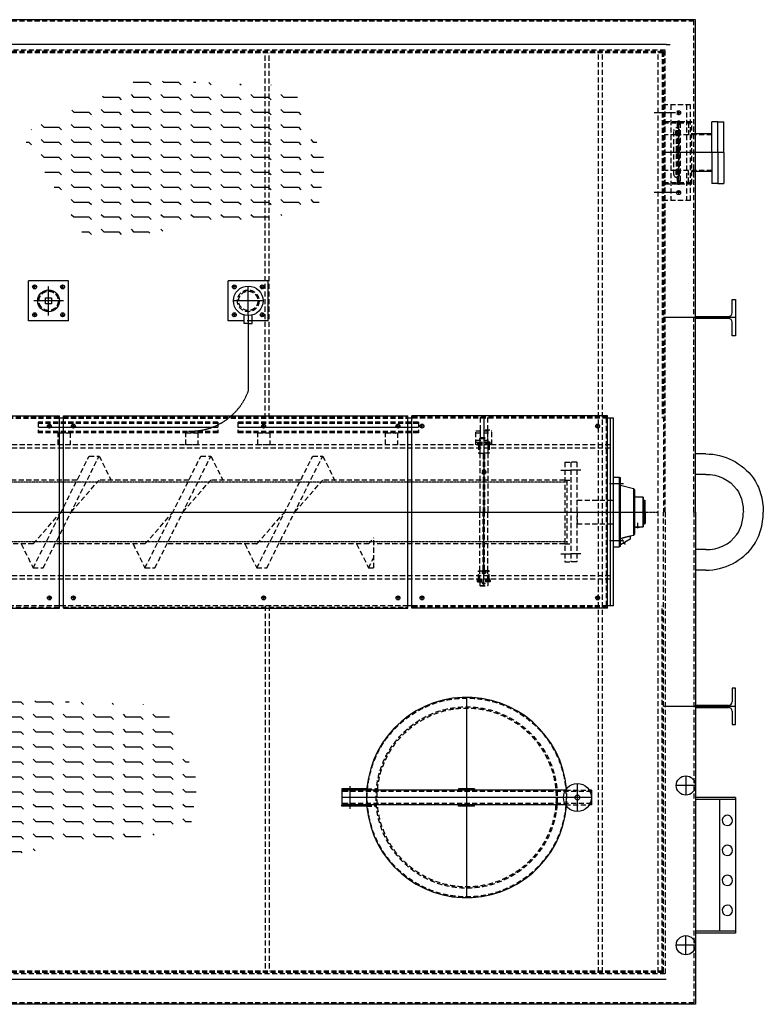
# Model space of a CAD drawing. Header units: metres. Extents: x -270273 to 328371, y -146885 to 591473.
# Tile 435 of 473: x 36848 to 38710, y 542448 to 544914. Entities that reach past the tile are written whole.
import ezdxf

# ---------------------------------------------------------------- set-up
doc = ezdxf.new("R2010")
doc.units = ezdxf.units.M
for name, pattern in [('CENTER', [2, 1.25, -0.25, 0.25, -0.25]), ('DASHED', [19.05, 12.7, -6.35]), ('DASHED2', [9.525, 6.35, -3.175]), ('GESTRICHELT', [2, 1, -1]), ('HIDDEN', [0.375, 0.25, -0.125])]:
    doc.linetypes.add(name, pattern=pattern)
doc.layers.get('0').update_dxf_attribs({"color": 151})
for name, color, linetype in [('A_centerlijn_0.25mm', 1, 'CENTER'), ('A_hoofdlijn_0.35mm', 2, 'Continuous'), ('A_stippellijn_0.25mm', 3, 'DASHED'), ('DS-spoelgoten-50', 2, 'Continuous'), ('hoofdlijn_0.18mm', 41, 'Continuous'), ('HSB CENTER 1', 1, 'CENTER'), ('Iv-status-nieuw', 170, 'Continuous'), ('stippellijn 0.18', 41, 'DASHED2'), ('w-018', 1, 'Continuous'), ('X_centerlijn_0.25mm', 1, 'CENTER'), ('X_hoofdlijn_0.35mm', 2, 'Continuous'), ('X_stippellijn_0.25mm', 3, 'DASHED')]:
    doc.layers.add(name, color=color, linetype=linetype)

# ---------------------------------------------------------------- blocks, each defined once
blk = doc.blocks.new('A$C5B1167A2')
at = {"layer": 'A_centerlijn_0.25mm'}
for p, q in [((312.5, 502), (312.5, 0)), ((20, 279.7), (20, 222.3)), ((590, 216), (590, 286)), ((625, 251), (0, 251))]:
    blk.add_line(p, q, dxfattribs=at)
at = {"layer": 'A_hoofdlijn_0.35mm'}
for p, q in [((62.5, 273), (0, 273)), ((0, 273), (0, 270)), ((40, 273), (40, 270)), ((332.5, 273), (292.5, 273)), ((292.5, 273), (292.5, 270)), ((332.5, 273), (332.5, 270)), ((62.2, 270), (0, 270)), ((560, 269), (0, 269)), ((0, 269), (0, 233)), ((332.5, 270), (292.5, 270)), ((625, 269), (620, 269)), ((625, 269), (625, 233)), ((560, 233), (0, 233)), ((62.2, 232), (0, 232)), ((0, 229), (0, 232)), ((62.5, 229), (0, 229)), ((40, 229), (40, 232)), ((292.5, 229), (292.5, 232)), ((332.5, 232), (292.5, 232)), ((332.5, 229), (292.5, 229)), ((332.5, 229), (332.5, 232)), ((625, 233), (620, 233))]:
    blk.add_line(p, q, dxfattribs=at)
for radius in [35, 6]:
    blk.add_circle((590, 251), radius, dxfattribs=at)
blk.add_arc((312.5, 251), 251, 4.9652, 355.0348, dxfattribs=at)
at = {"layer": 'A_stippellijn_0.25mm'}
for p, q in [((62.5, 273), (86.6, 273)), ((625, 266), (0, 266)), ((62.2, 270), (86.3, 270)), ((560, 269), (620, 269)), ((625, 236), (0, 236)), ((62.2, 232), (86.3, 232)), ((62.5, 229), (86.6, 229)), ((560, 233), (620, 233))]:
    blk.add_line(p, q, dxfattribs=at)
for radius in [249, 227, 224]:
    blk.add_circle((312.5, 251), radius, dxfattribs=at)
blk.add_arc((312.5, 251), 251, 355.0348, 4.9652, dxfattribs=at)
blk = doc.blocks.new('A$C764A5E47')
at = {"layer": 'A_hoofdlijn_0.35mm'}
blk.add_blockref('A$C5B1167A2', (0, 0), dxfattribs=at)
blk = doc.blocks.new('A$C77A744AF')
at = {"color": 2, "linetype": 'GESTRICHELT'}
blk.add_line((122.4, 57), (122.4, 57), dxfattribs=at)
at = {"layer": 'A_centerlijn_0.25mm'}
for p, q in [((128.7, 193.7), (135.8, 206)), ((97.4, 196.5), (132.4, 196.5)), ((167.7, 152.4), (167.7, 166.2)), ((107.4, 125), (181.1, 125)), ((97.4, 53.5), (132.4, 53.5))]:
    blk.add_line(p, q, dxfattribs=at)
at = {"layer": 'A_hoofdlijn_0.35mm'}
for p, q in [((107.4, 212.5), (107.4, 37.5)), ((107.4, 212.5), (122.4, 212.5)), ((122.4, 37.5), (122.4, 212.5)), ((122.4, 211.5), (122.4, 38.5)), ((124.4, 211.5), (122.4, 211.5)), ((124.4, 211.5), (124.4, 38.5)), ((149, 193), (124.4, 207.2)), ((132.5, 203.9), (132.3, 203.8)), ((135.7, 201.8), (132.3, 203.8)), ((135.6, 202.1), (132.5, 203.9)), ((135.2, 202.7), (133.3, 203.8)), ((133.8, 203.5), (133.5, 203.1)), ((134.4, 202.6), (133.5, 203.1)), ((134.4, 202.6), (134.7, 203)), ((135.7, 201.8), (135.6, 202.1)), ((149, 185.1), (149, 193)), ((157.2, 183.6), (149, 185.8)), ((157.2, 66.4), (157.2, 183.6)), ((159.4, 69.3), (159.4, 180.7)), ((163.3, 162.8), (159.4, 162.8)), ((172.2, 163.6), (163.3, 163.6)), ((163.3, 163.6), (163.3, 162.8)), ((163.3, 162.8), (163.3, 162.8)), ((163.3, 162.8), (163.3, 162.8)), ((163.3, 162.8), (163.3, 162.8)), ((163.3, 162.8), (163.3, 162.8)), ((163.3, 162.8), (163.3, 162.8)), ((163.3, 162.8), (163.3, 162.8)), ((163.3, 162.8), (163.3, 162.8)), ((163.3, 162.8), (163.3, 162.8)), ((163.3, 162.8), (163.3, 162.8)), ((163.3, 162.8), (163.3, 162.8)), ((163.3, 162.8), (163.3, 162.8)), ((163.3, 162.8), (163.3, 162.8)), ((163.3, 162.8), (163.3, 162.8)), ((163.3, 162.8), (163.3, 162.8)), ((163.3, 162.8), (163.3, 162.8)), ((163.4, 162.8), (163.3, 162.8)), ((163.3, 162.8), (163.4, 162.8)), ((163.3, 162.8), (163.3, 162.8)), ((163.3, 162.8), (163.3, 162.8)), ((163.3, 162.8), (163.3, 162.8)), ((163.3, 162.8), (163.3, 162.8)), ((163.3, 162.8), (163.3, 162.8)), ((163.3, 162.8), (163.3, 162.8)), ((163.3, 162.8), (163.3, 162.8)), ((163.3, 162.8), (163.3, 162.8)), ((163.4, 162.8), (163.4, 162.8)), ((163.4, 162.8), (163.4, 162.8)), ((163.4, 162.8), (163.4, 162.8)), ((163.4, 162.8), (163.4, 162.8)), ((163.4, 162.8), (163.4, 162.8)), ((163.4, 162.8), (163.4, 162.8)), ((163.4, 162.8), (163.4, 162.8)), ((163.4, 162.8), (163.4, 162.8)), ((163.5, 162.8), (163.4, 162.8)), ((163.4, 162.8), (163.5, 162.8)), ((163.4, 162.8), (163.4, 162.8)), ((163.4, 162.8), (163.4, 162.8)), ((163.4, 162.8), (163.4, 162.8)), ((163.5, 162.8), (163.5, 162.8)), ((163.5, 162.8), (163.5, 162.8)), ((163.5, 162.8), (163.5, 162.8)), ((163.5, 162.8), (163.5, 162.8)), ((163.5, 162.8), (163.5, 162.8)), ((163.6, 162.8), (163.5, 162.8)), ((163.5, 162.8), (163.6, 162.8)), ((163.5, 162.8), (163.5, 162.8)), ((163.6, 162.8), (163.6, 162.8)), ((163.6, 162.8), (163.6, 162.8)), ((163.6, 162.8), (163.6, 162.8)), ((163.6, 162.8), (163.6, 162.8)), ((163.7, 162.8), (163.6, 162.8)), ((163.6, 162.8), (163.7, 162.8)), ((163.6, 162.8), (163.6, 162.8)), ((163.7, 162.8), (163.7, 162.8)), ((163.7, 162.7), (163.7, 162.8)), ((163.7, 162.8), (163.7, 162.7)), ((163.7, 162.8), (163.7, 162.8)), ((163.8, 162.7), (163.7, 162.7)), ((163.7, 162.7), (163.8, 162.7)), ((163.8, 162.7), (163.8, 162.7)), ((163.8, 162.7), (163.8, 162.7)), ((163.8, 162.7), (163.8, 162.7)), ((163.9, 162.7), (163.8, 162.7)), ((163.8, 162.7), (163.9, 162.7)), ((163.8, 162.7), (163.8, 162.7)), ((163.9, 162.7), (163.9, 162.7)), ((163.9, 162.7), (163.9, 162.7)), ((164, 162.7), (163.9, 162.7)), ((163.9, 162.7), (164, 162.7)), ((163.9, 162.7), (163.9, 162.7)), ((164, 162.7), (164, 162.7)), ((164, 162.7), (164, 162.7)), ((164, 162.7), (164, 162.7)), ((164.1, 162.7), (164, 162.7)), ((164, 162.7), (164.1, 162.7)), ((164, 162.7), (164, 162.7)), ((164.1, 162.7), (164.1, 162.7)), ((164.1, 162.7), (164.1, 162.7)), ((164.2, 162.7), (164.1, 162.7)), ((164.1, 162.7), (164.2, 162.7)), ((164.1, 162.7), (164.1, 162.7)), ((164.2, 162.7), (164.2, 162.7)), ((164.2, 162.7), (164.2, 162.7)), ((164.3, 162.7), (164.2, 162.7)), ((164.2, 162.7), (164.3, 162.7)), ((164.3, 162.7), (164.3, 162.7)), ((164.3, 162.7), (164.3, 162.7)), ((164.4, 162.7), (164.3, 162.7)), ((164.3, 162.7), (164.4, 162.7)), ((164.4, 162.7), (164.4, 162.7)), ((164.4, 162.7), (164.4, 162.7)), ((164.5, 162.7), (164.4, 162.7)), ((164.4, 162.7), (164.5, 162.7)), ((164.4, 162.7), (164.4, 162.7)), ((164.5, 162.7), (164.5, 162.7)), ((164.6, 162.7), (164.5, 162.7)), ((164.5, 162.7), (164.6, 162.7)), ((164.6, 162.7), (164.6, 162.7)), ((164.6, 162.7), (164.6, 162.7)), ((164.6, 162.7), (164.6, 162.7)), ((164.7, 162.7), (164.6, 162.7)), ((164.6, 162.7), (164.7, 162.7)), ((164.6, 162.7), (164.6, 162.7)), ((164.7, 162.7), (164.7, 162.7)), ((164.7, 162.7), (164.7, 162.7)), ((164.8, 162.7), (164.7, 162.7)), ((164.7, 162.7), (164.8, 162.7)), ((164.8, 162.6), (164.8, 162.7)), ((164.8, 162.7), (164.9, 162.6)), ((164.9, 162.6), (164.8, 162.6)), ((164.9, 162.6), (164.9, 162.6)), ((165, 162.6), (164.9, 162.6)), ((164.9, 162.6), (165, 162.6)), ((165, 162.6), (165, 162.6)), ((165, 162.6), (165, 162.6)), ((165.1, 162.6), (165, 162.6)), ((165, 162.6), (165.1, 162.6)), ((165.1, 162.6), (165.1, 162.6)), ((165.2, 162.6), (165.1, 162.6)), ((165.1, 162.6), (165.2, 162.6)), ((165.2, 162.6), (165.2, 162.6)), ((165.3, 162.6), (165.2, 162.6)), ((165.2, 162.6), (165.3, 162.6)), ((165.2, 162.6), (165.2, 162.6)), ((165.3, 162.6), (165.3, 162.6)), ((165.3, 162.6), (165.3, 162.6)), ((165.4, 162.6), (165.3, 162.6)), ((165.3, 162.6), (165.4, 162.6)), ((165.5, 162.6), (165.4, 162.6)), ((165.4, 162.6), (165.5, 162.6)), ((165.5, 162.6), (165.5, 162.6)), ((165.6, 162.6), (165.5, 162.6)), ((165.5, 162.6), (165.7, 162.6)), ((165.6, 162.6), (165.6, 162.6)), ((165.7, 162.6), (165.6, 162.6)), ((165.7, 162.6), (165.7, 162.6)), ((165.7, 162.6), (165.7, 162.6)), ((165.8, 162.6), (165.7, 162.6)), ((165.7, 162.6), (165.8, 162.6)), ((165.9, 162.6), (165.8, 162.6)), ((165.8, 162.6), (165.9, 162.6)), ((165.8, 162.6), (165.8, 162.6)), ((165.9, 162.6), (165.9, 162.6)), ((166, 162.6), (165.9, 162.6)), ((165.9, 162.6), (166, 162.6)), ((166, 162.6), (166, 162.6)), ((166, 162.6), (166, 162.6)), ((166.1, 162.6), (166, 162.6)), ((166, 162.6), (166.1, 162.6)), ((166.2, 162.6), (166.1, 162.6)), ((166.1, 162.6), (166.3, 162.6)), ((166.2, 162.6), (166.2, 162.6)), ((166.3, 162.6), (166.2, 162.6)), ((166.4, 162.6), (166.3, 162.6)), ((166.3, 162.6), (166.4, 162.6)), ((166.4, 162.6), (166.4, 162.6)), ((166.4, 162.6), (166.4, 162.6)), ((166.5, 162.6), (166.4, 162.6)), ((166.4, 162.6), (166.5, 162.6)), ((166.5, 162.6), (166.5, 162.6)), ((166.6, 162.6), (166.5, 162.6)), ((166.5, 162.6), (166.6, 162.6)), ((166.6, 162.6), (166.6, 162.6)), ((166.7, 162.6), (166.6, 162.6)), ((166.6, 162.6), (166.8, 162.5)), ((166.6, 162.6), (166.6, 162.6)), ((166.7, 162.5), (166.7, 162.6)), ((166.8, 162.5), (166.7, 162.5)), ((166.8, 162.5), (166.8, 162.5)), ((166.9, 162.5), (166.8, 162.5)), ((166.8, 162.5), (166.9, 162.5)), ((166.9, 162.5), (166.9, 162.5)), ((167, 162.5), (166.9, 162.5)), ((166.9, 162.5), (167, 162.5)), ((167.1, 162.5), (167, 162.5)), ((167, 162.5), (167.2, 162.5)), ((167.1, 162.5), (167.1, 162.5)), ((167.2, 162.5), (167.1, 162.5)), ((167.2, 162.5), (167.2, 162.5)), ((167.2, 162.5), (167.2, 162.5)), ((167.3, 162.5), (167.2, 162.5)), ((167.2, 162.5), (167.3, 162.5)), ((167.4, 162.5), (167.3, 162.5)), ((167.3, 162.5), (167.4, 162.5)), ((167.3, 162.5), (167.3, 162.5)), ((167.4, 162.5), (167.4, 162.5)), ((167.5, 162.5), (167.4, 162.5)), ((167.4, 162.5), (167.5, 162.5)), ((167.5, 162.5), (167.5, 162.5)), ((167.6, 162.5), (167.5, 162.5)), ((167.5, 162.5), (167.7, 162.5)), ((167.6, 162.5), (167.6, 162.5)), ((167.7, 162.5), (167.6, 162.5)), ((167.7, 162.5), (167.7, 162.5)), ((167.8, 162.5), (167.7, 162.5)), ((167.7, 162.5), (167.8, 162.5)), ((167.7, 162.5), (167.7, 162.5)), ((167.8, 162.5), (167.8, 162.5)), ((167.9, 162.5), (167.8, 162.5)), ((167.8, 162.5), (167.9, 162.5)), ((167.9, 162.5), (167.9, 162.5)), ((167.9, 162.5), (167.9, 162.5)), ((168, 162.5), (167.9, 162.5)), ((167.9, 162.5), (168, 162.5)), ((168.1, 162.5), (168, 162.5)), ((168, 162.5), (168.1, 162.5)), ((168.1, 162.5), (168.1, 162.5)), ((168.2, 162.5), (168.1, 162.5)), ((168.1, 162.5), (168.2, 162.5)), ((168.3, 162.5), (168.2, 162.5)), ((168.2, 162.5), (168.3, 162.5)), ((168.3, 162.5), (168.3, 162.5)), ((168.3, 162.5), (168.3, 162.5)), ((168.4, 162.5), (168.3, 162.5)), ((168.3, 162.5), (168.4, 162.5)), ((168.4, 162.5), (168.4, 162.5)), ((168.5, 162.5), (168.4, 162.5)), ((168.4, 162.5), (168.5, 162.5)), ((168.6, 162.5), (168.5, 162.5)), ((168.5, 162.5), (168.7, 162.5)), ((168.6, 162.5), (168.6, 162.5)), ((168.7, 162.5), (168.6, 162.5)), ((168.8, 162.6), (168.7, 162.5)), ((168.7, 162.5), (168.8, 162.6)), ((168.7, 162.5), (168.7, 162.5)), ((168.8, 162.6), (168.8, 162.6)), ((168.9, 162.6), (168.8, 162.6)), ((168.8, 162.6), (168.9, 162.6)), ((168.9, 162.6), (168.9, 162.6)), ((169, 162.6), (168.9, 162.6)), ((168.9, 162.6), (169.1, 162.6)), ((168.9, 162.6), (168.9, 162.6)), ((169, 162.6), (169, 162.6)), ((169.1, 162.6), (169, 162.6)), ((169.1, 162.6), (169.1, 162.6)), ((169.1, 162.6), (169.1, 162.6)), ((169.2, 162.6), (169.1, 162.6)), ((169.1, 162.6), (169.2, 162.6)), ((169.3, 162.6), (169.2, 162.6)), ((169.2, 162.6), (169.3, 162.6)), ((169.3, 162.6), (169.3, 162.6)), ((169.4, 162.6), (169.3, 162.6)), ((169.3, 162.6), (169.4, 162.6)), ((169.4, 162.6), (169.4, 162.6)), ((169.5, 162.6), (169.4, 162.6)), ((169.4, 162.6), (169.5, 162.6)), ((169.5, 162.6), (169.5, 162.6)), ((169.6, 162.6), (169.5, 162.6)), ((169.5, 162.6), (169.6, 162.6)), ((169.6, 162.6), (169.6, 162.6)), ((169.7, 162.6), (169.6, 162.6)), ((169.6, 162.6), (169.7, 162.6)), ((169.8, 162.6), (169.7, 162.6)), ((169.7, 162.6), (169.8, 162.6)), ((169.8, 162.6), (169.8, 162.6)), ((169.8, 162.6), (169.8, 162.6)), ((169.9, 162.6), (169.8, 162.6)), ((169.8, 162.6), (169.9, 162.6)), ((169.9, 162.6), (169.9, 162.6)), ((170, 162.6), (169.9, 162.6)), ((169.9, 162.6), (170, 162.6)), ((170, 162.6), (170, 162.6)), ((170.1, 162.6), (170, 162.6)), ((170, 162.6), (170.1, 162.6)), ((170.1, 162.6), (170.1, 162.6)), ((170.1, 162.6), (170.1, 162.6)), ((170.2, 162.6), (170.1, 162.6)), ((170.1, 162.6), (170.2, 162.6)), ((170.3, 162.6), (170.2, 162.6)), ((170.2, 162.6), (170.3, 162.6)), ((170.3, 162.6), (170.3, 162.6)), ((170.4, 162.6), (170.3, 162.6)), ((170.3, 162.6), (170.4, 162.6)), ((170.3, 162.6), (170.3, 162.6)), ((170.4, 162.6), (170.4, 162.6)), ((170.4, 162.6), (170.4, 162.6)), ((170.5, 162.6), (170.4, 162.6)), ((170.4, 162.6), (170.5, 162.6)), ((170.5, 162.6), (170.6, 162.7)), ((170.5, 162.6), (170.5, 162.6)), ((170.6, 162.6), (170.5, 162.6)), ((170.7, 162.7), (170.6, 162.6)), ((170.6, 162.7), (170.7, 162.7)), ((170.6, 162.6), (170.6, 162.6)), ((170.7, 162.7), (170.7, 162.7)), ((170.7, 162.7), (170.7, 162.7)), ((170.8, 162.7), (170.7, 162.7)), ((170.7, 162.7), (170.8, 162.7)), ((170.8, 162.7), (170.8, 162.7)), ((170.8, 162.7), (170.8, 162.7)), ((170.9, 162.7), (170.8, 162.7)), ((170.8, 162.7), (170.9, 162.7)), ((170.9, 162.7), (170.9, 162.7)), ((170.9, 162.7), (170.9, 162.7)), ((171, 162.7), (170.9, 162.7)), ((170.9, 162.7), (171, 162.7)), ((170.9, 162.7), (170.9, 162.7)), ((171, 162.7), (171, 162.7)), ((171, 162.7), (171, 162.7)), ((171.1, 162.7), (171, 162.7)), ((171, 162.7), (171.1, 162.7)), ((171.1, 162.7), (171.1, 162.7)), ((171.1, 162.7), (171.1, 162.7)), ((171.2, 162.7), (171.1, 162.7)), ((171.1, 162.7), (171.2, 162.7)), ((171.2, 162.7), (171.2, 162.7)), ((171.2, 162.7), (171.2, 162.7)), ((171.3, 162.7), (171.2, 162.7)), ((171.2, 162.7), (171.3, 162.7)), ((171.2, 162.7), (171.2, 162.7)), ((171.3, 162.7), (171.3, 162.7)), ((171.3, 162.7), (171.3, 162.7)), ((171.4, 162.7), (171.3, 162.7)), ((171.3, 162.7), (171.4, 162.7)), ((171.4, 162.7), (171.4, 162.7)), ((171.4, 162.7), (171.4, 162.7)), ((171.5, 162.7), (171.4, 162.7)), ((171.4, 162.7), (171.5, 162.7)), ((171.4, 162.7), (171.4, 162.7)), ((171.5, 162.7), (171.5, 162.7)), ((171.5, 162.7), (171.5, 162.7)), ((171.6, 162.7), (171.5, 162.7)), ((171.5, 162.7), (171.6, 162.7)), ((171.5, 162.7), (171.5, 162.7)), ((171.6, 162.7), (171.6, 162.7)), ((171.6, 162.7), (171.6, 162.7)), ((171.6, 162.7), (171.6, 162.7)), ((171.7, 162.7), (171.6, 162.7)), ((171.6, 162.7), (171.7, 162.7)), ((171.6, 162.7), (171.6, 162.7)), ((171.7, 162.8), (171.7, 162.7)), ((171.8, 162.8), (171.7, 162.8)), ((171.7, 162.7), (171.8, 162.8)), ((171.7, 162.7), (171.7, 162.7)), ((171.7, 162.7), (171.7, 162.7)), ((171.7, 162.7), (171.7, 162.7)), ((171.8, 162.8), (171.8, 162.8)), ((171.8, 162.8), (171.8, 162.8)), ((171.8, 162.8), (171.8, 162.8)), ((171.8, 162.8), (171.8, 162.8)), ((171.9, 162.8), (171.8, 162.8)), ((171.8, 162.8), (171.9, 162.8)), ((171.8, 162.8), (171.8, 162.8)), ((171.8, 162.8), (171.8, 162.8)), ((171.9, 162.8), (171.9, 162.8)), ((171.9, 162.8), (171.9, 162.8)), ((171.9, 162.8), (171.9, 162.8)), ((172, 162.8), (171.9, 162.8)), ((171.9, 162.8), (172, 162.8)), ((171.9, 162.8), (171.9, 162.8)), ((172, 162.8), (172, 162.8)), ((172, 162.8), (172, 162.8)), ((172, 162.8), (172, 162.8)), ((172, 162.8), (172, 162.8)), ((172, 162.8), (172, 162.8)), ((172, 162.8), (172, 162.8)), ((172, 162.8), (172, 162.8)), ((172.1, 162.8), (172, 162.8)), ((172, 162.8), (172.1, 162.8)), ((172, 162.8), (172, 162.8)), ((172, 162.8), (172, 162.8)), ((172, 162.8), (172, 162.8)), ((172.1, 162.8), (172.1, 162.8)), ((172.1, 162.8), (172.1, 162.8)), ((172.1, 162.8), (172.1, 162.8)), ((172.1, 162.8), (172.1, 162.8)), ((172.1, 162.8), (172.1, 162.8)), ((172.1, 162.8), (172.1, 162.8)), ((172.1, 162.8), (172.1, 162.8)), ((172.1, 162.8), (172.1, 162.8)), ((172.1, 162.8), (172.1, 162.8)), ((172.1, 162.8), (172.1, 162.8)), ((172.2, 162.8), (172.1, 162.8)), ((172.1, 162.8), (172.2, 162.8)), ((172.1, 162.8), (172.1, 162.8)), ((172.1, 162.8), (172.1, 162.8)), ((172.1, 162.8), (172.1, 162.8)), ((172.1, 162.8), (172.1, 162.8)), ((172.2, 162.8), (172.2, 163.6)), ((172.2, 162.8), (172.2, 162.8)), ((172.2, 162.8), (172.2, 162.8)), ((172.2, 162.8), (172.2, 162.8)), ((172.2, 162.8), (172.2, 162.8)), ((172.2, 162.8), (172.2, 162.8)), ((172.2, 162.8), (172.2, 162.8)), ((172.2, 162.8), (172.2, 162.8)), ((172.2, 162.8), (172.2, 162.8)), ((172.2, 162.8), (172.2, 162.8)), ((172.2, 162.8), (172.2, 162.8)), ((172.2, 162.8), (172.2, 162.8)), ((172.2, 162.8), (172.2, 162.8)), ((180.3, 162.8), (172.2, 162.8)), ((180.3, 87.2), (180.3, 162.8)), ((181.1, 87.9), (181.1, 162)), ((159.4, 87.2), (180.3, 87.2)), ((124.4, 57.6), (157.2, 66.4)), ((107.4, 37.5), (122.4, 37.5)), ((122.4, 38.5), (124.4, 38.5))]:
    blk.add_line(p, q, dxfattribs=at)
for points in [[(124.4, 191.8), (128.7, 190.7), (137, 188.4), (145, 186.2), (149, 185.1)], [(149, 185.1), (145, 186.2), (137, 188.4), (128.7, 190.7), (124.4, 191.8)]]:
    blk.add_lwpolyline(points, dxfattribs=at)
for centre, radius, start, end in [((132.5, 202.9), 1, 104.9121, 167.3512), ((132.8, 202.9), 1, 59.9121, 104.9121), ((134, 202.8), 0.5, 329.9121, 149.9121), ((134.7, 201.8), 1, 14.9121, 59.9121), ((134.7, 201.6), 1, 312.473, 14.9121), ((156.4, 180.7), 3, 0, 74.9121), ((180.3, 162), 0.75, 0, 90), ((180.3, 87.9), 0.75, 270, 0), ((156.4, 69.3), 3, 285.0879, 0)]:
    blk.add_arc(centre, radius, start, end, dxfattribs=at)
at = {"layer": 'HSB CENTER 1', "ltscale": 0.3}
blk.add_line((0, 125), (185.4, 125), dxfattribs=at)
at = {"layer": 'X_centerlijn_0.25mm'}
for p, q in [((25, 230), (0, 230)), ((25, 20), (0, 20))]:
    blk.add_line(p, q, dxfattribs=at)
at = {"layer": 'X_hoofdlijn_0.35mm'}
for p, q in [((181.1, 155), (185.1, 155)), ((185.1, 155), (186.1, 154)), ((185.1, 125), (185.1, 155)), ((186.1, 125), (186.1, 154)), ((185.1, 125), (185.1, 95)), ((186.1, 125), (186.1, 96)), ((181.1, 95), (185.1, 95)), ((185.1, 95), (186.1, 96))]:
    blk.add_line(p, q, dxfattribs=at)
at = {"layer": 'X_stippellijn_0.25mm'}
for p, q in [((15, 250), (0, 250)), ((0, 0), (0, 250)), ((15, 0), (15, 250)), ((15, 154), (16, 155)), ((16, 155), (107.4, 155)), ((16, 125), (16, 155)), ((16, 125), (16, 95)), ((15, 96), (16, 95)), ((16, 95), (107.4, 95)), ((15, 0), (0, 0))]:
    blk.add_line(p, q, dxfattribs=at)
blk = doc.blocks.new('A$C16A14D2C')
at = {"layer": 'stippellijn 0.18'}
h = blk.add_hatch(dxfattribs=at)
h.set_pattern_fill('FLEX', color=256, scale=150, style=0)
h.set_pattern_definition([(4e-16, (-13717.003, 32770.086), (0, -37.5), [37.5, -37.5]), (315, (-13679.503, 32770.086), (2e-15, -37.5), [9.375, -34.28301, 9.375, -53.03301])])
h.paths.add_polyline_path([(3735.9, 1974), (3569.3, 2242.9), (3857.5, 2377.3), (4248.3, 2364.5), (4331.5, 2172.5), (4312.3, 2050.8)])
h = blk.add_hatch(dxfattribs=at)
h.set_pattern_fill('FLEX', color=256, scale=150, style=0)
h.set_pattern_definition([(4e-16, (-14037.017, 31218.21), (0, -37.5), [37.5, -37.5]), (315, (-13999.517, 31218.21), (2e-15, -37.5), [9.375, -34.28301, 9.375, -53.03301])])
h.paths.add_polyline_path([(3415.8, 422.1), (3249.3, 691), (3537.5, 825.5), (3928.3, 812.7), (4011.5, 620.6), (3992.3, 498.9)])
at = {"layer": 'A_centerlijn_0.25mm'}
for p, q in [((5207.8, 2296), (5155, 2296)), ((5221, 2296), (5211, 2296)), ((5216, 2291), (5216, 2301)), ((5220, 2271), (5212, 2271)), ((5216, 2275), (5216, 2117)), ((5220, 2121), (5212, 2121)), ((5216, 2101), (5216, 2091)), ((5207.8, 2096), (5155, 2096)), ((5221, 2096), (5211, 2096))]:
    blk.add_line(p, q, dxfattribs=at)
at = {"layer": 'A_hoofdlijn_0.35mm'}
for p, q in [((5185, 2466.9), (625, 2466.9)), ((5185, 2466.9), (5195, 2466.9)), ((5314, 2273.5), (5299, 2273.5)), ((5299, 2196), (5299, 2273.5)), ((5314, 2273.5), (5329, 2273.5)), ((5314, 2196), (5314, 2273.5)), ((5329, 2196), (5329, 2273.5)), ((5299, 2243.5), (5258, 2243.5)), ((5299, 2196), (5299, 2118.5)), ((5314, 2196), (5314, 2118.5)), ((5329, 2196), (5329, 2118.5)), ((5299, 2148.5), (5258, 2148.5)), ((5314, 2118.5), (5299, 2118.5)), ((5314, 2118.5), (5329, 2118.5)), ((3688, 1874.9), (3588, 1874.9)), ((3588, 1774.9), (3588, 1874.9)), ((3688, 1774.9), (3688, 1874.9)), ((4088, 1774.9), (4088, 1874.9)), ((4188, 1874.9), (4088, 1874.9)), ((4188, 1774.9), (4188, 1874.9)), ((4128, 1767.9), (4128, 1789.2)), ((4148, 1767.9), (4148, 1789.2)), ((3688, 1774.9), (3588, 1774.9)), ((4128, 1774.9), (4088, 1774.9)), ((4138, 1767.9), (4128, 1767.9)), ((4138, 1767.9), (4148, 1767.9)), ((4188, 1774.9), (4148, 1774.9)), ((2165, 1537), (3665, 1537)), ((3665, 1055), (3665, 1537)), ((3675, 1055), (3675, 1537)), ((3675, 1537), (4538, 1537)), ((4538, 1055), (4538, 1537)), ((4548, 1055), (4548, 1537)), ((5038, 1537), (4548, 1537)), ((5038, 1055), (5038, 1537)), ((5045, 1061), (5045, 1531)), ((5053, 1061), (5053, 1531)), ((2165, 1055), (3665, 1055)), ((3675, 1055), (4538, 1055)), ((5038, 1055), (4548, 1055)), ((5185, 125.2), (625, 125.2))]:
    blk.add_line(p, q, dxfattribs=at)
blk.add_lwpolyline([(3630.5, 1832.4), (3645.5, 1832.4), (3645.5, 1817.4), (3630.5, 1817.4)], close=True, dxfattribs=at)
for centre, radius in [((5216, 2096), 5), ((3603, 1859.9), 5), ((3638, 1824.9), 27.2), ((3673, 1859.9), 5), ((4103, 1859.9), 5), ((4138, 1824.9), 37), ((4173, 1859.9), 5), ((3603, 1789.9), 5), ((3673, 1789.9), 5), ((4103, 1789.9), 5), ((4173, 1789.9), 5), ((3640, 1511.1), 5), ((3700, 1511.1), 5), ((4176.5, 1511.1), 5), ((4513, 1511.1), 5), ((4573, 1511.1), 5), ((5013, 1511.1), 5), ((3640, 1081), 5), ((3700, 1081), 5), ((4176.5, 1081), 5), ((4513, 1081), 5), ((4573, 1081), 5), ((5013, 1081), 5)]:
    blk.add_circle(centre, radius, dxfattribs=at)
at = {"layer": 'A_stippellijn_0.25mm'}
for p, q in [((5178, 2271), (5246, 2271)), ((5181, 2274), (5246, 2274)), ((5241, 2271), (5241, 2241)), ((5204, 2141), (5204, 2251)), ((5213.5, 2251), (5208.5, 2251)), ((5208.5, 2241), (5208.5, 2251)), ((5209.5, 2250), (5209.5, 2142)), ((5212.5, 2250), (5209.5, 2250)), ((5212.5, 2250), (5212.5, 2142)), ((5213.5, 2241), (5213.5, 2251)), ((5218, 2141), (5218, 2251)), ((5208.5, 2241), (5181, 2241)), ((5241, 2241), (5213.5, 2241)), ((5208.5, 2151), (5181, 2151)), ((5208.5, 2151), (5208.5, 2141)), ((5213.5, 2151), (5213.5, 2141)), ((5241, 2151), (5213.5, 2151)), ((5241, 2121), (5241, 2151)), ((5213.5, 2141), (5208.5, 2141)), ((5212.5, 2142), (5209.5, 2142)), ((4718.5, 1499.5), (4718.5, 1494.5)), ((4737.5, 1499.5), (4737.5, 1494.5))]:
    blk.add_line(p, q, dxfattribs=at)
for centre, radius, start, end in [((5216, 2271), 4, 180, 0), ((5211, 2251), 7, 0, 180), ((5211, 2141), 7, 180, 0), ((5216, 2121), 4, 0, 180)]:
    blk.add_arc(centre, radius, start, end, dxfattribs=at)
at = {"layer": 'DS-spoelgoten-50', "linetype": 'Continuous'}
for p, q in [((5258, 2529), (175, 2529)), ((3675, 1531), (3665, 1531)), ((4548, 1531), (4538, 1531)), ((5053, 1531), (5038, 1531)), ((3675, 1061), (3665, 1061)), ((4548, 1061), (4538, 1061)), ((5053, 1061), (5038, 1061)), ((5358, 581), (5258, 581)), ((5358, 576), (5258, 576)), ((5318, 576), (5318, 246)), ((5358, 581), (5358, 576)), ((5358, 576), (5358, 246)), ((5358, 246), (5258, 246)), ((5358, 241), (5258, 241)), ((5358, 246), (5358, 241)), ((5258, 63), (175, 63))]:
    blk.add_line(p, q, dxfattribs=at)
for points in [[(5283.7, 1441.5, -0.239219), (5402.7, 1381.2, -0.082828), (5421.3, 1342.7, -0.071352), (5428, 1296)], [(5283.7, 1390, -0.246227), (5361.9, 1352.3, -0.082828), (5373.3, 1328.6, -0.071352), (5378, 1296)], [(5283.7, 1150.5, 0.239219), (5402.7, 1210.9, 0.082828), (5421.3, 1249.4, 0.071352), (5428, 1296)], [(5283.7, 1202.1, 0.246227), (5361.9, 1239.7, 0.082828), (5373.3, 1263.4, 0.071352), (5378, 1296)]]:
    blk.add_lwpolyline(points, format="xyb", dxfattribs=at)
for centre in [(5233.9, 611), (5233.9, 211)]:
    blk.add_circle(centre, 24.1, dxfattribs=at)
for centre in [(5338, 523.5), (5338, 448.5), (5338, 373.5), (5338, 298.5)]:
    blk.add_arc(centre, 13, 248.152, 239.3021, dxfattribs=at)
at = {"layer": 'hoofdlijn_0.18mm', "color": 8, "linetype": 'HIDDEN'}
for p, q in [((4935.6, 1371), (690, 1371)), ((690, 1296), (5163, 1296)), ((695, 1296), (4945.6, 1296)), ((4935.6, 1221), (690, 1221))]:
    blk.add_line(p, q, dxfattribs=at)
at = {"layer": 'w-018', "linetype": 'CENTER'}
for p, q in [((3608, 1859.9), (3598, 1859.9)), ((3603, 1854.9), (3603, 1864.9)), ((3638, 1787.9), (3638, 1861.9)), ((3668, 1859.9), (3678, 1859.9)), ((3673, 1854.9), (3673, 1864.9)), ((4108, 1859.9), (4098, 1859.9)), ((4103, 1854.9), (4103, 1864.9)), ((4138, 1787.9), (4138, 1861.9)), ((4168, 1859.9), (4178, 1859.9)), ((4173, 1854.9), (4173, 1864.9)), ((3675, 1824.9), (3601, 1824.9)), ((4175, 1824.9), (4101, 1824.9)), ((3608, 1789.9), (3598, 1789.9)), ((3603, 1794.9), (3603, 1784.9)), ((3668, 1789.9), (3678, 1789.9)), ((3673, 1794.9), (3673, 1784.9)), ((4108, 1789.9), (4098, 1789.9)), ((4103, 1794.9), (4103, 1784.9)), ((4138, 1787.9), (4138, 1767.9)), ((4168, 1789.9), (4178, 1789.9)), ((4173, 1794.9), (4173, 1784.9)), ((4138, 1767.9), (4138, 1598.7)), ((4062, 1507.7), (3612, 1507.7)), ((4564, 1507.7), (4112, 1507.7)), ((5233.9, 635.2), (5233.9, 586.9)), ((5258, 611), (5209.7, 611)), ((5233.9, 186.9), (5233.9, 235.2)), ((5258, 211), (5209.7, 211))]:
    blk.add_line(p, q, dxfattribs=at)
blk.add_arc((3994.2, 1651.9), 153.3, 267.6884, 339.6917, dxfattribs=at)
at = {"layer": 'X_centerlijn_0.25mm'}
for p, q in [((5329, 2196), (5178, 2196)), ((5358, 1783), (5178, 1783)), ((4728, 1538.5), (4728, 1482.5)), ((4728, 1538.5), (4728, 1482.5)), ((3645, 1511.1), (3635, 1511.1)), ((3640, 1506.1), (3640, 1516.1)), ((3705, 1511.1), (3695, 1511.1)), ((3700, 1506.1), (3700, 1516.1)), ((4181.5, 1511.1), (4171.5, 1511.1)), ((4176.5, 1506.1), (4176.5, 1516.1)), ((4518, 1511.1), (4508, 1511.1)), ((4513, 1506.1), (4513, 1516.1)), ((4578, 1511.1), (4568, 1511.1)), ((4573, 1506.1), (4573, 1516.1)), ((4737, 1507.1), (4737, 1495.1)), ((5019, 1511.1), (5007, 1511.1)), ((5018, 1511.1), (5008, 1511.1)), ((5013, 1517.1), (5013, 1505.1)), ((5013, 1506.1), (5013, 1516.1)), ((4728, 1486), (4728, 1296)), ((4743, 1501.1), (4731, 1501.1)), ((4728, 1474.6), (4728, 1441.5)), ((4723, 1396), (4733, 1396)), ((4920.6, 1401), (4945.6, 1401)), ((4728, 1110.9), (4728, 1296)), ((4920.6, 1191), (4945.6, 1191)), ((4723, 1146), (4733, 1146)), ((4728, 1117.4), (4728, 1150.5)), ((4725, 1117.9), (4731, 1117.9)), ((3640, 1086), (3640, 1076)), ((3700, 1086), (3700, 1076)), ((4176.5, 1086), (4176.5, 1076)), ((4513, 1086), (4513, 1076)), ((4573, 1086), (4573, 1076)), ((5013, 1075), (5013, 1087)), ((5013, 1086), (5013, 1076)), ((3645, 1081), (3635, 1081)), ((3705, 1081), (3695, 1081)), ((4181.5, 1081), (4171.5, 1081)), ((4518, 1081), (4508, 1081)), ((4578, 1081), (4568, 1081)), ((5019, 1081), (5007, 1081)), ((5018, 1081), (5008, 1081)), ((5358, 809), (5178, 809))]:
    blk.add_line(p, q, dxfattribs=at)
at = {"layer": 'X_hoofdlijn_0.35mm'}
for p, q in [((5258, 1296), (5258, 2529)), ((5350, 1828.5), (5358, 1828.5)), ((5350, 1794.7), (5350, 1828.5)), ((5358, 1828.5), (5358, 1737.5)), ((5258, 1785.7), (5341, 1785.7)), ((5341, 1780.4), (5258, 1780.4)), ((5350, 1737.5), (5350, 1771.4)), ((5358, 1737.5), (5350, 1737.5)), ((5283.7, 1441.5), (5258, 1441.5)), ((5283.7, 1390), (5258, 1390)), ((5258, 1296), (5258, 63)), ((5283.7, 1202.1), (5258, 1202.1)), ((5283.7, 1150.5), (5258, 1150.5)), ((5350, 854.5), (5350, 820.7)), ((5358, 854.5), (5350, 854.5)), ((5358, 763.5), (5358, 854.5)), ((5341, 811.7), (5258, 811.7)), ((5258, 806.4), (5341, 806.4)), ((5350, 797.4), (5350, 763.5)), ((5350, 763.5), (5358, 763.5))]:
    blk.add_line(p, q, dxfattribs=at)
for centre, start, end in [((5341, 1794.7), 270, 0), ((5341, 1771.4), 0, 90), ((5341, 820.7), 270, 0), ((5341, 797.4), 0, 90)]:
    blk.add_arc(centre, 9, start, end, dxfattribs=at)
at = {"layer": 'X_stippellijn_0.25mm'}
for p, q in [((5254, 2525), (175, 2525)), ((5254, 1296), (5254, 2525)), ((5182, 2453), (175, 2453)), ((5178, 2449), (625, 2449)), ((5178, 2446), (625, 2446)), ((4180, 1531), (4180, 2446)), ((4190, 1531), (4190, 2446)), ((5015, 143), (5015, 2449)), ((5025.1, 143), (5025.1, 2449)), ((5164.9, 143), (5164.9, 2449)), ((5175, 2449), (5175, 1531)), ((5178, 2449), (5178, 1296)), ((5182, 1296), (5182, 2453)), ((5178, 2316), (5178, 2076)), ((5246, 2316), (5178, 2316)), ((5181, 2076), (5181, 2316)), ((5196, 2316), (5196, 2076)), ((5236, 2316), (5236, 2076)), ((5246, 2076), (5246, 2316)), ((5212, 2271), (5212, 2121)), ((5220, 2271), (5220, 2121)), ((5246, 2274), (5249, 2274)), ((5249, 2118), (5249, 2274)), ((5299, 2240.5), (5246, 2240.5)), ((5258, 2243.5), (5249, 2243.5)), ((5299, 2151.5), (5246, 2151.5)), ((5258, 2148.5), (5249, 2148.5)), ((5178, 2121), (5246, 2121)), ((5181, 2118), (5246, 2118)), ((5246, 2118), (5249, 2118)), ((5246, 2076), (5178, 2076)), ((4148, 1774.9), (4128, 1774.9)), ((2165, 1534), (3665, 1534)), ((2165, 1531), (3665, 1531)), ((3675, 1534), (4538, 1534)), ((3675, 1531), (4538, 1531)), ((5038, 1534), (4548, 1534)), ((5038, 1531), (4548, 1531)), ((4719, 1532.5), (4737, 1532.5)), ((4719, 1532.5), (4719, 1499.5)), ((4737, 1532.5), (4737, 1499.5)), ((5035, 1061), (5035, 1531)), ((5038, 1061), (5038, 1531)), ((3612, 1520.9), (3612, 1494.5)), ((4062, 1520.9), (3612, 1520.9)), ((4062, 1517.9), (3612, 1517.9)), ((4062, 1520.9), (4062, 1494.5)), ((4564, 1520.9), (4112, 1520.9)), ((4112, 1520.9), (4112, 1494.5)), ((4564, 1517.9), (4112, 1517.9)), ((4564, 1520.9), (4564, 1494.5)), ((4062, 1497.5), (3612, 1497.5)), ((4062, 1494.5), (3612, 1494.5)), ((4564, 1497.5), (4112, 1497.5)), ((4564, 1494.5), (4112, 1494.5)), ((4708, 1499.5), (4748, 1499.5)), ((4708, 1499.5), (4748, 1499.5)), ((4708, 1464.5), (4708, 1499.5)), ((4708, 1464.5), (4708, 1499.5)), ((4708, 1494.5), (4748, 1494.5)), ((4708, 1494.5), (4748, 1494.5)), ((4719, 1481.1), (4718, 1480.1)), ((4718, 1476.1), (4718, 1480.1)), ((4718, 1480.1), (4738, 1480.1)), ((4718.5, 1499.5), (4718.5, 1494.5)), ((4719, 1494.5), (4719, 1482.5)), ((4719, 1482.5), (4737, 1482.5)), ((4719, 1481.1), (4737, 1481.1)), ((4737, 1494.5), (4737, 1482.5)), ((4738, 1480.1), (4737, 1481.1)), ((4737.5, 1499.5), (4737.5, 1494.5)), ((4738, 1476.1), (4738, 1480.1)), ((4748, 1464.5), (4748, 1499.5)), ((4748, 1464.5), (4748, 1499.5)), ((5045, 1456), (1206.6, 1456)), ((5045, 1464.5), (1207.9, 1464.5)), ((4708, 1476.1), (4748, 1476.1)), ((4708, 1471.1), (4748, 1471.1)), ((4712.1, 1470.6), (4712.1, 1467.6)), ((4712.1, 1470.6), (4728, 1470.6)), ((4712.1, 1467.6), (4728, 1467.6)), ((4712.1, 1467.6), (4712.1, 1464.5)), ((4712.1, 1464.5), (4728, 1464.5)), ((4714.5, 1464.5), (4714.5, 1456)), ((4714.5, 1464.5), (4714.5, 1456)), ((4714.7, 1464.5), (4714.7, 1443.7)), ((4718, 1476.1), (4718, 1443.7)), ((4718, 1470.6), (4718, 1443.7)), ((4744, 1470.6), (4728, 1470.6)), ((4744, 1467.6), (4728, 1467.6)), ((4744, 1464.5), (4728, 1464.5)), ((4738, 1476.1), (4738, 1443.7)), ((4738.1, 1470.6), (4738.1, 1443.7)), ((4741.4, 1464.5), (4741.4, 1443.7)), ((4741.5, 1464.5), (4741.5, 1456)), ((4741.5, 1464.5), (4741.5, 1456)), ((4744, 1467.6), (4744, 1470.6)), ((4744, 1467.6), (4744, 1464.5)), ((3599.4, 1156), (3739.4, 1436)), ((3624.4, 1156), (3764.4, 1436)), ((3739.4, 1436), (3764.4, 1436)), ((3764.4, 1436), (3794.4, 1376)), ((3879.4, 1156), (4019.4, 1436)), ((3904.4, 1156), (4044.4, 1436)), ((4019.4, 1436), (4044.4, 1436)), ((4044.4, 1436), (4074.4, 1376)), ((4159.4, 1156), (4299.4, 1436)), ((4184.4, 1156), (4324.4, 1436)), ((4299.4, 1436), (4324.4, 1436)), ((4324.4, 1436), (4354.4, 1376)), ((4714.7, 1443.7), (4728, 1443.7)), ((4718, 1443.7), (4718, 1296)), ((4726.5, 1441), (4729.5, 1441)), ((4726.5, 1441), (4726.5, 1296)), ((4741.4, 1443.7), (4728, 1443.7)), ((4729.5, 1441), (4729.5, 1296)), ((4738, 1443.7), (4738, 1296)), ((4930.6, 1421), (4930.6, 1171)), ((4930.6, 1421), (4945.6, 1421)), ((4945.6, 1421), (4945.6, 1171)), ((3709.1, 1375.5), (3483.9, 1375.5)), ((3694.4, 1296), (3764.4, 1376)), ((3989.1, 1375.5), (3763.9, 1375.5)), ((3764.4, 1376), (3764.8, 1375.5)), ((3794.4, 1376), (3794.6, 1375.5)), ((3974.4, 1296), (4044.4, 1376)), ((4269.1, 1375.5), (4043.9, 1375.5)), ((4044.4, 1376), (4044.8, 1375.5)), ((4074.4, 1376), (4074.6, 1375.5)), ((4254.4, 1296), (4324.4, 1376)), ((4324.4, 1376), (4324.8, 1375.5)), ((4930.6, 1375.5), (4324.8, 1375.5)), ((4354.4, 1376), (4354.6, 1375.5)), ((4930.6, 1375.5), (4945.6, 1375.5)), ((4935.6, 1375.5), (4935.6, 1216.5)), ((3599.4, 1216), (3669.4, 1296)), ((3879.4, 1216), (3949.4, 1296)), ((4159.4, 1216), (4229.4, 1296)), ((4718, 1148.3), (4718, 1296)), ((4726.5, 1151), (4726.5, 1296)), ((4729.5, 1151), (4729.5, 1296)), ((4738, 1148.3), (4738, 1296)), ((5178, 143), (5178, 1296)), ((5182, 1296), (5182, 139)), ((5254, 1296), (5254, 67)), ((3599.8, 1216.5), (3374.6, 1216.5)), ((3569.1, 1216.5), (3569.4, 1216)), ((3569.4, 1216), (3599.4, 1156)), ((3598.9, 1216.5), (3599.4, 1216)), ((3879.8, 1216.5), (3654.6, 1216.5)), ((3849.1, 1216.5), (3849.4, 1216)), ((3849.4, 1216), (3879.4, 1156)), ((3878.9, 1216.5), (3879.4, 1216)), ((4159.8, 1216.5), (3934.6, 1216.5)), ((4129.1, 1216.5), (4129.4, 1216)), ((4129.4, 1216), (4159.4, 1156)), ((4158.9, 1216.5), (4159.4, 1216)), ((4439.8, 1216.5), (4214.6, 1216.5)), ((4409.1, 1216.5), (4409.4, 1216)), ((4409.4, 1216), (4439.4, 1156)), ((4438.9, 1216.5), (4439.4, 1216)), ((4439.4, 1216), (4452.9, 1231.5)), ((4452.9, 1156), (4452.9, 1231.5)), ((4930.6, 1216.5), (4452.9, 1216.5)), ((4930.6, 1216.5), (4945.6, 1216.5)), ((4439.4, 1156), (4452.9, 1183)), ((4930.6, 1171), (4945.6, 1171)), ((5045, 1136), (1147.1, 1136)), ((3599.4, 1156), (3624.4, 1156)), ((3879.4, 1156), (3904.4, 1156)), ((4159.4, 1156), (4184.4, 1156)), ((4439.4, 1156), (4452.9, 1156)), ((4714.5, 1127.5), (4714.5, 1136)), ((4714.5, 1127.5), (4714.5, 1136)), ((4714.7, 1148.3), (4728, 1148.3)), ((4714.7, 1127.5), (4714.7, 1148.3)), ((4718, 1121.4), (4718, 1148.3)), ((4718, 1121.4), (4718, 1148.3)), ((4726.5, 1151), (4729.5, 1151)), ((4741.4, 1148.3), (4728, 1148.3)), ((4738, 1121.4), (4738, 1148.3)), ((4738.1, 1121.4), (4738.1, 1148.3)), ((4741.4, 1127.5), (4741.4, 1148.3)), ((4741.5, 1127.5), (4741.5, 1136)), ((4741.5, 1127.5), (4741.5, 1136)), ((5045, 1127.5), (1145.6, 1127.5)), ((4712.1, 1124.4), (4712.1, 1127.5)), ((4712.1, 1127.5), (4728, 1127.5)), ((4712.1, 1124.4), (4728, 1124.4)), ((4712.1, 1121.4), (4712.1, 1124.4)), ((4712.1, 1121.4), (4728, 1121.4)), ((4718, 1121.4), (4718, 1111.9)), ((4719, 1110.9), (4718, 1111.9)), ((4718, 1111.9), (4738, 1111.9)), ((4719, 1110.9), (4737, 1110.9)), ((4744, 1127.5), (4728, 1127.5)), ((4744, 1124.4), (4728, 1124.4)), ((4744, 1121.4), (4728, 1121.4)), ((4738, 1111.9), (4737, 1110.9)), ((4738, 1121.4), (4738, 1111.9)), ((4744, 1124.4), (4744, 1127.5)), ((4744, 1124.4), (4744, 1121.4)), ((3665, 1061), (2165, 1061)), ((4538, 1061), (3675, 1061)), ((4180, 1061), (4180, 146)), ((4190, 1061), (4190, 146)), ((5038, 1061), (4548, 1061)), ((5175, 146), (5175, 1061)), ((2165, 1058), (3665, 1058)), ((3675, 1058), (4538, 1058)), ((5038, 1058), (4548, 1058)), ((5182, 139), (175, 139)), ((5178, 146), (625, 146)), ((5178, 143), (625, 143)), ((5254, 67), (175, 67))]:
    blk.add_line(p, q, dxfattribs=at)
for points in [[(3662, 1494.5), (3692, 1494.5), (3692, 1464.5), (3662, 1464.5)], [(3982, 1494.5), (4012, 1494.5), (4012, 1464.5), (3982, 1464.5)], [(4162, 1494.5), (4192, 1494.5), (4192, 1464.5), (4162, 1464.5)], [(4482, 1494.5), (4512, 1494.5), (4512, 1464.5), (4482, 1464.5)]]:
    blk.add_lwpolyline(points, close=True, dxfattribs=at)
for centre, radius in [((5216, 2296), 5), ((4138, 1824.9), 27.2), ((3638, 1824.9), 24.1), ((4138, 1824.9), 24.1), ((4728, 1396), 5), ((4728, 1146), 5), ((4728, 1117.9), 3)]:
    blk.add_circle(centre, radius, dxfattribs=at)
for centre, start, end in [((5216, 2271), 0, 180), ((5216, 2121), 180, 0)]:
    blk.add_arc(centre, 4, start, end, dxfattribs=at)
at = {"layer": 'A_hoofdlijn_0.35mm', "xscale": -1, "rotation": 180}
blk.add_blockref('A$C77A744AF', (4945.6, 1421), dxfattribs=at)
at = {"layer": 'A_hoofdlijn_0.35mm'}
blk.add_blockref('A$C764A5E47', (4372.5, 330), dxfattribs=at)

msp = doc.modelspace()

# ---------------------------------------------------------------- block references
at = {"layer": 'Iv-status-nieuw'}
msp.add_blockref('A$C16A14D2C', (33282.045, 542385.2007), dxfattribs=at)

doc.saveas('drawing.dxf')
